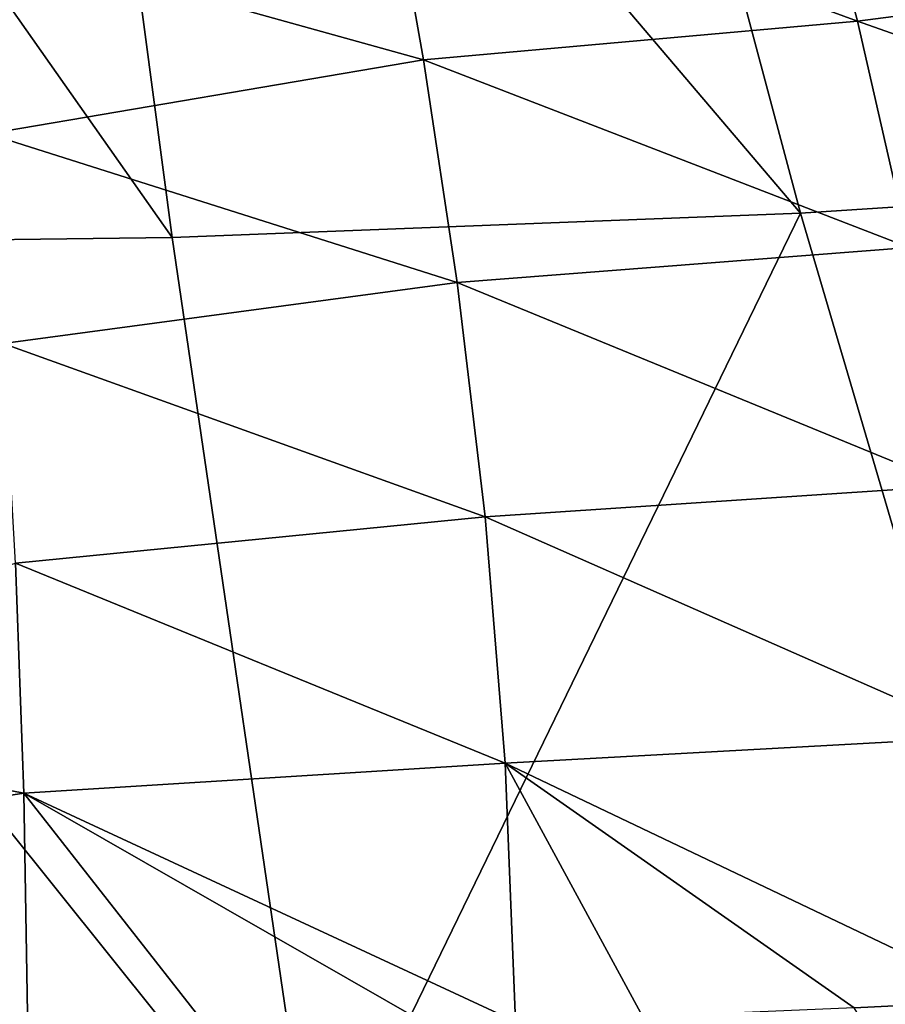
# Model space of a CAD drawing. Header units: metres. Extents: x -90 to 304, y -90 to 74.
# Tile 310 of 570: x 242.24 to 246.29, y 2.87 to 7.48. Entities that reach past the tile are written whole.
import ezdxf

# ---------------------------------------------------------------- set-up
doc = ezdxf.new("R2010")
doc.units = ezdxf.units.M
doc.layers.add('solid_21662050_350', color=7, linetype='CONTINUOUS')

msp = doc.modelspace()

# ---------------------------------------------------------------- linework, layer by layer
at = {"layer": 'solid_21662050_350'}
for points in [[(247.123108, 10.941046, 213.783905), (244.772202, 10.786271, 214.21521), (248.803192, 6.760581, 220.157166)], [(244.772202, 10.786271, 214.21521), (242.393082, 10.69353, 214.474213), (245.89743, 6.570577, 220.686584)], [(244.772202, 10.786271, 214.21521), (245.89743, 6.570577, 220.686584), (248.803192, 6.760581, 220.157166)], [(242.393082, 10.69353, 214.474213), (240, 10.663371, 214.559372), (242.95726, 6.456635, 221.00473)], [(240, 10.663371, 214.559372), (240, 6.41942, 221.109741), (242.95726, 6.456635, 221.00473)], [(242.393082, 10.69353, 214.474213), (242.95726, 6.456635, 221.00473), (245.89743, 6.570577, 220.686584)], [(243.95726, 8.278833, 147.481567), (245.89827, 8.474401, 147.211655), (246.16394, 7.470124, 149.587524)], [(246.16394, 7.470124, 149.587524), (245.89827, 8.474401, 147.211655), (248.160797, 7.731372, 149.242203)], [(244.132751, 7.289268, 149.821136), (242.014297, 7.878607, 148.319077), (243.95726, 8.278833, 147.481567)], [(244.132751, 7.289268, 149.821136), (243.95726, 8.278833, 147.481567), (246.16394, 7.470124, 149.587524)], [(244.132751, 7.289268, 149.821136), (242.094864, 6.943099, 150.513748), (242.014297, 7.878607, 148.319077)], [(246.16394, 7.470124, 149.587524), (248.160797, 7.731372, 149.242203), (248.491882, 6.647121, 151.738419)], [(244.132751, 7.289268, 149.821136), (246.16394, 7.470124, 149.587524), (246.405258, 6.410614, 152.025635)], [(246.405258, 6.410614, 152.025635), (246.16394, 7.470124, 149.587524), (248.491882, 6.647121, 151.738419)], [(244.290604, 6.246769, 152.219757), (242.094864, 6.943099, 150.513748), (244.132751, 7.289268, 149.821136)], [(244.290604, 6.246769, 152.219757), (244.132751, 7.289268, 149.821136), (246.405258, 6.410614, 152.025635)], [(244.290604, 6.246769, 152.219757), (242.165939, 5.961636, 152.760284), (242.094864, 6.943099, 150.513748)], [(248.803192, 6.760581, 220.157166), (245.89743, 6.570577, 220.686584), (247.230484, 2.037899, 226.900864)], [(245.89743, 6.570577, 220.686584), (242.95726, 6.456635, 221.00473), (243.626358, 1.89407, 227.302094)], [(245.89743, 6.570577, 220.686584), (243.626358, 1.89407, 227.302094), (247.230484, 2.037899, 226.900864)], [(242.95726, 6.456635, 221.00473), (240, 6.41942, 221.109741), (243.626358, 1.89407, 227.302094)], [(240, 6.41942, 221.109741), (240, 1.846817, 227.435074), (243.626358, 1.89407, 227.302094)], [(244.290604, 6.246769, 152.219757), (246.405258, 6.410614, 152.025635), (246.608078, 5.294293, 154.532547)], [(244.421188, 5.149876, 154.68364), (242.165939, 5.961636, 152.760284), (244.290604, 6.246769, 152.219757)], [(244.421188, 5.149876, 154.68364), (244.290604, 6.246769, 152.219757), (246.608078, 5.294293, 154.532547)], [(244.421188, 5.149876, 154.68364), (242.223312, 4.933027, 155.063675), (242.165939, 5.961636, 152.760284)], [(244.421188, 5.149876, 154.68364), (246.608078, 5.294293, 154.532547), (246.75827, 4.119411, 157.115112)], [(244.514832, 3.996897, 157.219147), (242.223312, 4.933027, 155.063675), (244.421188, 5.149876, 154.68364)], [(244.514832, 3.996897, 157.219147), (244.421188, 5.149876, 154.68364), (246.75827, 4.119411, 157.115112)], [(242.223312, 4.933027, 155.063675), (242.262787, 3.855853, 157.429031), (240, 4.296264, 156.434525)], [(244.514832, 3.996897, 157.219147), (242.262787, 3.855853, 157.429031), (242.223312, 4.933027, 155.063675)], [(242.262787, 3.855853, 157.429031), (240, 3.506255, 158.155914), (240, 4.296264, 156.434525)], [(244.514832, 3.996897, 157.219147), (246.75827, 4.119411, 157.115112), (246.843216, 2.884603, 159.780426)], [(244.514832, 3.996897, 157.219147), (244.563766, 2.786388, 159.832855), (242.262787, 3.855853, 157.429031)], [(244.514832, 3.996897, 157.219147), (246.843216, 2.884603, 159.780426), (246.147812, 2.850255, 159.799072)], [(244.514832, 3.996897, 157.219147), (246.147812, 2.850255, 159.799072), (245.158539, 2.808026, 159.821594)], [(244.514832, 3.996897, 157.219147), (245.158539, 2.808026, 159.821594), (244.563766, 2.786388, 159.832855)], [(242.262787, 3.855853, 157.429031), (242.281311, 2.728769, 159.861526), (240, 3.506255, 158.155914)], [(242.262787, 3.855853, 157.429031), (244.563766, 2.786388, 159.832855), (244.152985, 2.773035, 159.839722)], [(242.262787, 3.855853, 157.429031), (244.152985, 2.773035, 159.839722), (243.132248, 2.745571, 159.85347)], [(242.262787, 3.855853, 157.429031), (243.132248, 2.745571, 159.85347), (242.281311, 2.728769, 159.861526)], [(240, 3.506255, 158.155914), (242.281311, 2.728769, 159.861526), (242.096069, 2.725837, 159.8629)], [(246.320206, 2.571103, 160.411362), (246.147812, 2.850255, 159.799072), (246.843216, 2.884603, 159.780426)]]:
    msp.add_3dface(points, dxfattribs=at)

doc.saveas('drawing.dxf')
